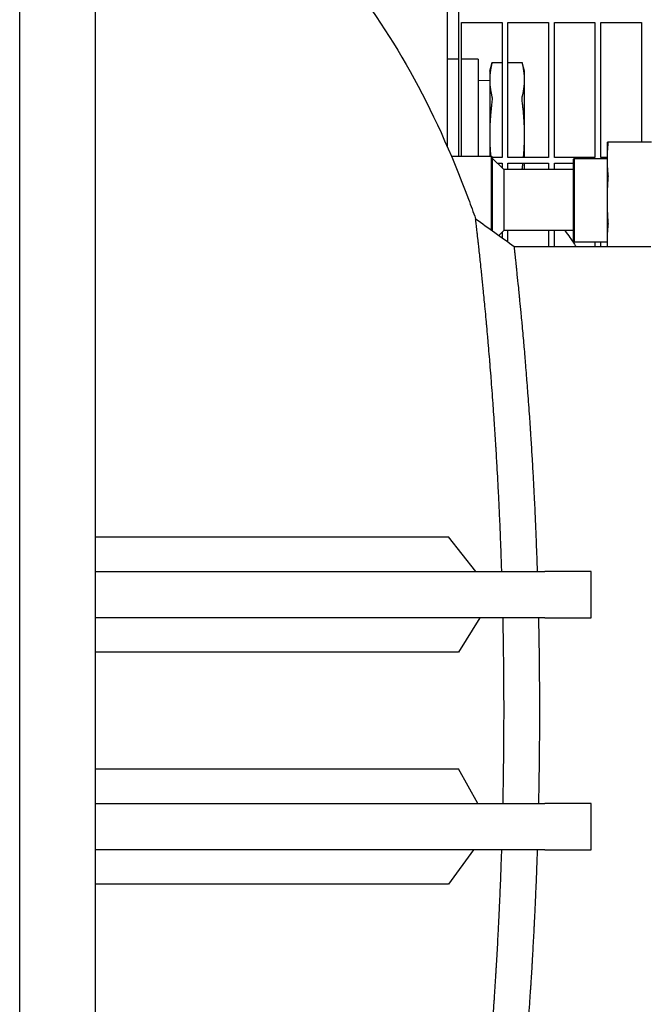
# Model space of a CAD drawing. Header units: inches. Extents: x 18 to 846, y -44 to 561.
# Tile 624 of 642: x 533 to 546, y 458 to 479. Entities that reach past the tile are written whole.
import ezdxf

# ---------------------------------------------------------------- set-up
doc = ezdxf.new("R2010")
doc.units = ezdxf.units.IN
doc.header["$LTSCALE"] = 24
doc.header["$MEASUREMENT"] = 0
doc.layers.add('Visible (ANSI)', color=7, linetype='Continuous', lineweight=30)

msp = doc.modelspace()

# ---------------------------------------------------------------- linework, layer by layer
at = {"layer": 'Visible (ANSI)'}
for p, q in [((532.55343, 450.0563), (532.55343, 522.79923)), ((534.17843, 516.6188), (534.17843, 450.0563)), ((541.75843, 508.9763), (541.75843, 476.22212)), ((542.00843, 508.7263), (542.00843, 476.0063)), ((542.07093, 476.0063), (542.07093, 478.88255)), ((542.07093, 478.88255), (542.94593, 478.88255)), ((542.94593, 478.88255), (542.94593, 475.9763)), ((543.07093, 475.9763), (543.07093, 478.88255)), ((543.07093, 478.88255), (543.94593, 478.88255)), ((543.94593, 478.88255), (543.94593, 475.9763)), ((544.07093, 475.9763), (544.07093, 478.88255)), ((544.07093, 478.88255), (544.94593, 478.88255)), ((544.94593, 478.88255), (544.94593, 475.9763)), ((545.07093, 475.9763), (545.07093, 478.88255)), ((545.07093, 478.88255), (545.94593, 478.88255)), ((545.94593, 478.88255), (545.94593, 476.3063)), ((542.00843, 478.09758), (541.75843, 478.09758)), ((542.42843, 478.09758), (542.07093, 478.09758)), ((542.42843, 478.09758), (542.42843, 476.0063)), ((542.67843, 477.83258), (542.73024, 478.02596)), ((542.73024, 478.02596), (542.94593, 478.02596)), ((543.07093, 478.02596), (543.37661, 478.02596)), ((543.42843, 477.83258), (543.37661, 478.02596)), ((542.42843, 477.63417), (542.67843, 477.64508)), ((542.67843, 477.83258), (542.67843, 477.64837)), ((542.67843, 477.64837), (542.67843, 476.45758)), ((543.42843, 477.64837), (543.42843, 477.83258)), ((543.42843, 476.45758), (543.42843, 477.64837)), ((542.67843, 476.45758), (542.67843, 476.0063)), ((543.42843, 475.9763), (543.42843, 476.45758)), ((545.20597, 476.3063), (545.20597, 475.94019)), ((546.16234, 476.3063), (545.2246, 476.3063)), ((541.85157, 476.0063), (542.71684, 476.0063)), ((542.71684, 474.40945), (542.71684, 476.0063)), ((542.73247, 475.99068), (542.71684, 476.0063)), ((542.73247, 475.99068), (542.73247, 474.39822)), ((542.94593, 475.9763), (542.73247, 475.9763)), ((542.98247, 475.7138), (542.73247, 475.9638)), ((543.94593, 475.9763), (543.07093, 475.9763)), ((544.94593, 475.9763), (544.07093, 475.9763)), ((544.48247, 475.94068), (544.49809, 475.9563)), ((544.48247, 474.17193), (544.48247, 475.94068)), ((544.49809, 475.9563), (544.49809, 474.1563)), ((544.49809, 475.9563), (545.20597, 475.9563)), ((545.20597, 475.9763), (545.07093, 475.9763)), ((545.20597, 475.94019), (545.20597, 475.0563)), ((542.84497, 475.8513), (542.94593, 475.8513)), ((542.94593, 475.8513), (542.94593, 475.75034)), ((543.07093, 475.7138), (543.07093, 475.8513)), ((543.07093, 475.8513), (543.94593, 475.8513)), ((543.42843, 475.7138), (543.42843, 475.8513)), ((543.94593, 475.8513), (543.94593, 475.7138)), ((544.07093, 475.7138), (544.07093, 475.8513)), ((544.07093, 475.8513), (544.48247, 475.8513)), ((544.48247, 475.7138), (542.98247, 475.7138)), ((542.98247, 475.7138), (542.98247, 475.0563)), ((542.98247, 475.0563), (542.98247, 474.3988)), ((545.20597, 475.0563), (545.20597, 474.17242)), ((542.98247, 474.3988), (542.87757, 474.29391)), ((542.94593, 474.36227), (542.94593, 474.24477)), ((544.48247, 474.3988), (542.98247, 474.3988)), ((543.07093, 474.15492), (543.07093, 474.3988)), ((543.94593, 474.3988), (543.94593, 474.0563)), ((544.07093, 474.0563), (544.07093, 474.3988)), ((543.20812, 474.0563), (546.14978, 474.0563)), ((544.48247, 474.17193), (544.49809, 474.1563)), ((544.49809, 474.1563), (545.20597, 474.1563)), ((544.94593, 474.1563), (544.94593, 474.0563)), ((545.07093, 474.0563), (545.07093, 474.1563)), ((545.20597, 474.17242), (545.20597, 474.0563)), ((534.17843, 467.80103), (534.30343, 467.80103)), ((534.30343, 467.80103), (541.78742, 467.80103)), ((542.37584, 467.0563), (541.78742, 467.80103)), ((534.17843, 467.0563), (543.86358, 467.0563)), ((544.86358, 467.0563), (543.86358, 467.0563)), ((544.86358, 466.0563), (544.86358, 467.0563)), ((543.86358, 466.0563), (534.17843, 466.0563)), ((542.46399, 466.0563), (542.00734, 465.31158)), ((543.86358, 466.0563), (544.86358, 466.0563)), ((534.30343, 465.31158), (534.17843, 465.31158)), ((542.00734, 465.31158), (534.30343, 465.31158)), ((534.17843, 462.80036), (534.30343, 462.80036)), ((542.4194, 462.0563), (542.00704, 462.80036)), ((534.17843, 462.0563), (543.86358, 462.0563)), ((544.86358, 462.0563), (543.86358, 462.0563)), ((544.86358, 461.0563), (544.86358, 462.0563)), ((543.86358, 461.0563), (534.17843, 461.0563)), ((542.33105, 461.0563), (541.78724, 460.31224)), ((543.86358, 461.0563), (544.86358, 461.0563)), ((534.30343, 460.31224), (534.17843, 460.31224)), ((541.78724, 460.31224), (534.30343, 460.31224))]:
    msp.add_line(p, q, dxfattribs=at)
for points, knots in [([(534.30343, 482.8063), (534.86243, 482.8063), (535.42104, 482.71624), (536.55069, 482.3523), (537.11913, 482.06534), (538.28899, 481.25911), (538.88192, 480.71045), (539.98653, 479.41229), (540.49844, 478.66249), (541.4311, 476.9909), (541.85179, 476.069), (542.27324, 474.93854), (542.32417, 474.79785), (542.37408, 474.65584)], [0, 0, 0, 0, 0.159713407, 0.159713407, 0.331843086, 0.331843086, 0.531261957, 0.531261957, 0.730680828, 0.730680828, 0.930099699, 0.930099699, 0.958133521, 0.958133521, 0.958133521, 0.958133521]), ([(542.73024, 478.02596), (542.73024, 478.02596), (542.72937, 478.0224), (542.72716, 478.01348), (542.72665, 478.01145), (542.72609, 478.00921)], [0.514911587, 0.514911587, 0.514911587, 0.514911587, 0.642348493, 0.642348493, 0.674907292, 0.674907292, 0.674907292, 0.674907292]), ([(543.38076, 478.00921), (543.38021, 478.01145), (543.3797, 478.01348), (543.37749, 478.0224), (543.37661, 478.02596), (543.37661, 478.02596)], [-0.674907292, -0.674907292, -0.674907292, -0.674907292, -0.642348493, -0.642348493, -0.514911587, -0.514911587, -0.514911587, -0.514911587]), ([(542.72609, 477.28752), (542.72665, 477.28529), (542.72716, 477.28284), (542.72937, 477.26982), (542.73024, 477.25625), (542.73024, 477.22729), (542.72937, 477.21016), (542.72716, 477.18823), (542.72665, 477.18374), (542.72609, 477.17927)], [0.354915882, 0.354915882, 0.354915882, 0.354915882, 0.387474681, 0.387474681, 0.514911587, 0.514911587, 0.642348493, 0.642348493, 0.674907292, 0.674907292, 0.674907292, 0.674907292]), ([(543.38076, 477.17927), (543.38021, 477.18374), (543.3797, 477.18823), (543.37749, 477.21016), (543.37661, 477.22729), (543.37661, 477.25625), (543.37749, 477.26982), (543.3797, 477.28284), (543.38021, 477.28529), (543.38076, 477.28752)], [-0.674907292, -0.674907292, -0.674907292, -0.674907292, -0.642348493, -0.642348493, -0.514911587, -0.514911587, -0.387474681, -0.387474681, -0.354915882, -0.354915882, -0.354915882, -0.354915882]), ([(545.2246, 476.3063), (545.22588, 476.3063), (545.22652, 476.30283), (545.22652, 476.29074), (545.22588, 476.28144), (545.2246, 476.26969)], [0.397039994, 0.397039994, 0.397039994, 0.397039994, 0.517389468, 0.517389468, 0.637738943, 0.637738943, 0.637738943, 0.637738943]), ([(543.37845, 475.7138), (543.37869, 475.71668), (543.37896, 475.71957), (543.3797, 475.72694), (543.38021, 475.73143), (543.38076, 475.73589)], [-0.4086502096, -0.4086502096, -0.4086502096, -0.4086502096, -0.3874746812, -0.3874746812, -0.3549158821, -0.3549158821, -0.3549158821, -0.3549158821]), ([(545.2246, 475.61068), (545.22588, 475.59893), (545.22652, 475.58472), (545.22652, 475.55554), (545.22588, 475.53891), (545.2246, 475.52229)], [0.397039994, 0.397039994, 0.397039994, 0.397039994, 0.517389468, 0.517389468, 0.637738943, 0.637738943, 0.637738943, 0.637738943]), ([(542.93828, 467.0563), (542.93473, 467.16701), (542.93099, 467.27737), (542.92707, 467.38731), (542.92676, 467.39589), (542.92645, 467.40448), (542.92614, 467.41306), (542.92228, 467.52053), (542.91824, 467.6276), (542.91404, 467.73421), (542.91367, 467.7436), (542.9133, 467.75298), (542.91293, 467.76236), (542.91274, 467.76701), (542.91255, 467.77167), (542.91237, 467.77632), (542.906, 467.93611), (542.89925, 468.09486), (542.89215, 468.25236), (542.88971, 468.30666), (542.88721, 468.36088), (542.88468, 468.41498), (542.88416, 468.42603), (542.88364, 468.43708), (542.88312, 468.44812), (542.87837, 468.54873), (542.87348, 468.64897), (542.86844, 468.74873), (542.86785, 468.76042), (542.86726, 468.77211), (542.86667, 468.78379), (542.85608, 468.99192), (542.84489, 469.19797), (542.83317, 469.40119), (542.83245, 469.41372), (542.83173, 469.42623), (542.831, 469.43873), (542.82681, 469.51092), (542.82255, 469.58274), (542.81823, 469.65416), (542.81693, 469.67572), (542.81562, 469.69724), (542.81431, 469.71872), (542.81352, 469.73157), (542.81274, 469.74441), (542.81195, 469.75723), (542.80275, 469.90661), (542.79329, 470.05414), (542.78362, 470.19949), (542.78064, 470.24431), (542.77764, 470.289), (542.77461, 470.33354), (542.77368, 470.34715), (542.77276, 470.36075), (542.77183, 470.37433), (542.76593, 470.46045), (542.75995, 470.54599), (542.7539, 470.63084), (542.75292, 470.64463), (542.75193, 470.6584), (542.75094, 470.67216), (542.73746, 470.86), (542.72362, 471.04442), (542.70958, 471.2244), (542.70852, 471.23798), (542.70746, 471.25155), (542.7064, 471.26508), (542.6997, 471.35048), (542.69295, 471.43486), (542.68618, 471.51811), (542.6851, 471.53146), (542.68401, 471.54479), (542.68292, 471.55808), (542.67611, 471.64136), (542.66927, 471.72349), (542.66243, 471.80437), (542.65857, 471.85002), (542.65471, 471.89526), (542.65084, 471.94009), (542.64696, 471.98511), (542.64308, 472.02981), (542.63919, 472.07418), (542.63806, 472.0871), (542.63692, 472.09998), (542.63579, 472.11284), (542.62913, 472.18841), (542.62246, 472.26298), (542.6158, 472.33643), (542.61467, 472.34887), (542.61354, 472.36128), (542.61241, 472.37365), (542.60546, 472.44998), (542.59852, 472.52498), (542.59163, 472.59851), (542.58433, 472.67641), (542.57708, 472.75266), (542.5699, 472.82712), (542.56885, 472.83803), (542.5678, 472.8489), (542.56675, 472.85973), (542.56035, 472.92595), (542.554, 472.99072), (542.54774, 473.05393), (542.54675, 473.06401), (542.54575, 473.07405), (542.54476, 473.08404), (542.5352, 473.18022), (542.52585, 473.27269), (542.51678, 473.36115), (542.51309, 473.39712), (542.50943, 473.43253), (542.50582, 473.46736), (542.50493, 473.47588), (542.50405, 473.48438), (542.50317, 473.49283), (542.49742, 473.54805), (542.49177, 473.60175), (542.48625, 473.65381), (542.48545, 473.66137), (542.48465, 473.66889), (542.48385, 473.67638), (542.47199, 473.78805), (542.46071, 473.89204), (542.45029, 473.98684), (542.4497, 473.99219), (542.44911, 473.99751), (542.44853, 474.0028), (542.44357, 474.04786), (542.43881, 474.09072), (542.43428, 474.13131), (542.4338, 474.13561), (542.43332, 474.13988), (542.43285, 474.14412), (542.42587, 474.20652), (542.41944, 474.26342), (542.41361, 474.31463), (542.41356, 474.31511), (542.4135, 474.31559), (542.41345, 474.31608), (542.41311, 474.31909), (542.41276, 474.32208), (542.41243, 474.32505), (542.4111, 474.33665), (542.40981, 474.34797), (542.40855, 474.359), (542.40816, 474.36237), (542.40778, 474.36572), (542.4074, 474.36903), (542.4071, 474.37167), (542.4068, 474.37429), (542.4065, 474.37689), (542.40297, 474.40771), (542.3997, 474.43614), (542.3967, 474.46207), (542.39649, 474.46393), (542.39627, 474.46578), (542.39606, 474.46761), (542.39467, 474.47962), (542.39334, 474.49109), (542.39208, 474.50199), (542.3919, 474.50348), (542.39173, 474.50495), (542.39156, 474.50641), (542.38886, 474.52968), (542.38646, 474.55032), (542.38436, 474.56827), (542.38426, 474.5691), (542.38417, 474.56992), (542.38407, 474.57074), (542.38307, 474.5793), (542.38214, 474.58723), (542.38129, 474.59452), (542.38122, 474.59509), (542.38115, 474.59565), (542.38109, 474.59621), (542.37931, 474.61136), (542.37787, 474.62367), (542.37676, 474.63308), (542.37674, 474.63327), (542.37672, 474.63346), (542.37669, 474.63364), (542.37615, 474.63826), (542.37569, 474.64216), (542.37532, 474.64534), (542.37531, 474.64542), (542.3753, 474.64549), (542.37529, 474.64557), (542.37453, 474.65203), (542.37413, 474.65542), (542.37408, 474.6558), (542.37408, 474.65582), (542.37408, 474.65583), (542.37408, 474.65583), (542.37408, 474.65584), (542.37408, 474.65584), (542.37408, 474.65584)], [0.01490755, 0.01490755, 0.01490755, 0.01490755, 0.020610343, 0.020610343, 0.020610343, 0.021055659, 0.021055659, 0.021055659, 0.026633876, 0.026633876, 0.026633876, 0.02712496, 0.02712496, 0.02712496, 0.027368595, 0.027368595, 0.027368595, 0.035739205, 0.035739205, 0.035739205, 0.038625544, 0.038625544, 0.038625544, 0.039215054, 0.039215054, 0.039215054, 0.04458704, 0.04458704, 0.04458704, 0.045216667, 0.045216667, 0.045216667, 0.056436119, 0.056436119, 0.056436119, 0.057127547, 0.057127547, 0.057127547, 0.061119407, 0.061119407, 0.061119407, 0.062324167, 0.062324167, 0.062324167, 0.063044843, 0.063044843, 0.063044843, 0.071439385, 0.071439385, 0.071439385, 0.074028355, 0.074028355, 0.074028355, 0.074819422, 0.074819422, 0.074819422, 0.079835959, 0.079835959, 0.079835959, 0.080651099, 0.080651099, 0.080651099, 0.091784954, 0.091784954, 0.091784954, 0.092625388, 0.092625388, 0.092625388, 0.097928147, 0.097928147, 0.097928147, 0.098778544, 0.098778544, 0.098778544, 0.104106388, 0.104106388, 0.104106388, 0.107112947, 0.107112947, 0.107112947, 0.110131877, 0.110131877, 0.110131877, 0.111010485, 0.111010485, 0.111010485, 0.116174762, 0.116174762, 0.116174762, 0.117049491, 0.117049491, 0.117049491, 0.122445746, 0.122445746, 0.122445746, 0.128162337, 0.128162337, 0.128162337, 0.128999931, 0.128999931, 0.128999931, 0.134121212, 0.134121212, 0.134121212, 0.134937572, 0.134937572, 0.134937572, 0.142791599, 0.142791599, 0.142791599, 0.145984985, 0.145984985, 0.145984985, 0.146766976, 0.146766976, 0.146766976, 0.151873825, 0.151873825, 0.151873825, 0.152615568, 0.152615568, 0.152615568, 0.163672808, 0.163672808, 0.163672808, 0.164297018, 0.164297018, 0.164297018, 0.169612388, 0.169612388, 0.169612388, 0.170174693, 0.170174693, 0.170174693, 0.178443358, 0.178443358, 0.178443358, 0.178521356, 0.178521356, 0.178521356, 0.179008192, 0.179008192, 0.179008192, 0.180908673, 0.180908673, 0.180908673, 0.181489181, 0.181489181, 0.181489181, 0.181950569, 0.181950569, 0.181950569, 0.187415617, 0.187415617, 0.187415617, 0.187807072, 0.187807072, 0.187807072, 0.190373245, 0.190373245, 0.190373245, 0.190722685, 0.190722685, 0.190722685, 0.196274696, 0.196274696, 0.196274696, 0.196531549, 0.196531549, 0.196531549, 0.199217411, 0.199217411, 0.199217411, 0.199425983, 0.199425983, 0.199425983, 0.205083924, 0.205083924, 0.205083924, 0.205197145, 0.205197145, 0.205197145, 0.208006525, 0.208006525, 0.208006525, 0.208075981, 0.208075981, 0.208075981, 0.213849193, 0.213849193, 0.213849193, 0.214050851, 0.214050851, 0.214050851, 0.214216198, 0.214216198, 0.214216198, 0.214216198]), ([(545.2246, 474.59031), (545.22588, 474.57369), (545.22652, 474.55707), (545.22652, 474.52788), (545.22588, 474.51368), (545.2246, 474.50192)], [0.397039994, 0.397039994, 0.397039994, 0.397039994, 0.517389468, 0.517389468, 0.637738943, 0.637738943, 0.637738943, 0.637738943]), ([(544.29978, 474.3988), (544.33583, 474.34942), (544.37156, 474.2994), (544.45119, 474.18557), (544.4949, 474.12141), (544.53813, 474.0563)], [6.8837356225, 6.8837356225, 6.8837356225, 6.8837356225, 6.9037558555, 6.9037558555, 6.9287383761, 6.9287383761, 6.9287383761, 6.9287383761]), ([(543.70836, 467.0563), (543.70619, 467.12348), (543.70395, 467.19049), (543.70164, 467.25734), (543.70136, 467.26557), (543.70107, 467.27379), (543.70078, 467.28202), (543.6972, 467.38501), (543.69346, 467.48759), (543.68956, 467.58971), (543.68922, 467.5987), (543.68887, 467.60769), (543.68853, 467.61668), (543.68836, 467.62113), (543.68819, 467.62559), (543.68801, 467.63004), (543.68211, 467.78311), (543.67586, 467.93513), (543.66928, 468.08595), (543.66702, 468.13795), (543.66471, 468.18982), (543.66237, 468.24156), (543.66189, 468.25212), (543.66141, 468.26268), (543.66093, 468.27324), (543.65654, 468.36941), (543.65202, 468.4651), (543.64737, 468.56024), (543.64683, 468.5714), (543.64628, 468.58254), (543.64574, 468.59367), (543.63598, 468.79211), (543.62569, 468.98813), (543.61494, 469.18122), (543.61428, 469.19312), (543.61361, 469.20501), (543.61295, 469.21688), (543.6091, 469.28546), (543.6052, 469.35365), (543.60124, 469.42146), (543.60005, 469.44192), (543.59885, 469.46235), (543.59765, 469.48274), (543.59693, 469.49494), (543.5962, 469.50713), (543.59548, 469.5193), (543.58705, 469.66107), (543.5784, 469.80104), (543.56955, 469.93893), (543.56682, 469.98146), (543.56408, 470.02382), (543.56131, 470.06599), (543.56047, 470.07888), (543.55962, 470.09175), (543.55877, 470.1046), (543.55339, 470.1861), (543.54795, 470.26692), (543.54244, 470.34697), (543.54155, 470.35998), (543.54065, 470.37297), (543.53976, 470.38594), (543.5275, 470.56306), (543.51498, 470.7364), (543.5023, 470.90525), (543.50135, 470.918), (543.50039, 470.93071), (543.49943, 470.94341), (543.49338, 471.0235), (543.4873, 471.10256), (543.48121, 471.18052), (543.48023, 471.19302), (543.47925, 471.20549), (543.47827, 471.21794), (543.47214, 471.29591), (543.46599, 471.37275), (543.45984, 471.44839), (543.45637, 471.49108), (543.4529, 471.53339), (543.44943, 471.5753), (543.44595, 471.61739), (543.44246, 471.65912), (543.43898, 471.70048), (543.43797, 471.71252), (543.43695, 471.72453), (543.43594, 471.73651), (543.42998, 471.8069), (543.42403, 471.87622), (543.41811, 471.94433), (543.4171, 471.95586), (543.4161, 471.96736), (543.4151, 471.97883), (543.40891, 472.04955), (543.40276, 472.11892), (543.39666, 472.18682), (543.3902, 472.25875), (543.38379, 472.32905), (543.37746, 472.39762), (543.37654, 472.40766), (543.37561, 472.41767), (543.37469, 472.42764), (543.36904, 472.48861), (543.36346, 472.54816), (543.35795, 472.60625), (543.35707, 472.6155), (543.3562, 472.62473), (543.35533, 472.63391), (543.34693, 472.72226), (543.33872, 472.80712), (543.33076, 472.88826), (543.32753, 472.92125), (543.32433, 472.95366), (543.32117, 472.98548), (543.3204, 472.99327), (543.31963, 473.00102), (543.31886, 473.00874), (543.31385, 473.05915), (543.30894, 473.10803), (543.30415, 473.15531), (543.30346, 473.16218), (543.30277, 473.16901), (543.30208, 473.17581), (543.29179, 473.27717), (543.28207, 473.37116), (543.27312, 473.45661), (543.27261, 473.46144), (543.27211, 473.46624), (543.27161, 473.471), (543.26734, 473.51161), (543.26326, 473.5502), (543.25938, 473.58675), (543.25896, 473.59061), (543.25856, 473.59446), (543.25815, 473.59828), (543.25217, 473.65445), (543.24666, 473.70566), (543.24166, 473.75177), (543.24161, 473.75221), (543.24157, 473.75264), (543.24152, 473.75308), (543.24123, 473.75579), (543.24093, 473.75848), (543.24064, 473.76115), (543.23951, 473.77159), (543.23841, 473.78177), (543.23733, 473.79167), (543.237, 473.7947), (543.23667, 473.7977), (543.23635, 473.80067), (543.23609, 473.80304), (543.23584, 473.80539), (543.23558, 473.80772), (543.23257, 473.83536), (543.22979, 473.86076), (543.22724, 473.8839), (543.22706, 473.88556), (543.22688, 473.8872), (543.2267, 473.88884), (543.22552, 473.89955), (543.2244, 473.90976), (543.22333, 473.91947), (543.22318, 473.92079), (543.22303, 473.92211), (543.22289, 473.92341), (543.22061, 473.94412), (543.21857, 473.96246), (543.2168, 473.97841), (543.21672, 473.97915), (543.21664, 473.97988), (543.21656, 473.98061), (543.21571, 473.98821), (543.21493, 473.99525), (543.21421, 474.00173), (543.21415, 474.00223), (543.2141, 474.00273), (543.21404, 474.00323), (543.21254, 474.01668), (543.21132, 474.02762), (543.21039, 474.03599), (543.21037, 474.03616), (543.21035, 474.03632), (543.21033, 474.03649), (543.20987, 474.0406), (543.20948, 474.04407), (543.20917, 474.04691), (543.20916, 474.04698), (543.20915, 474.04705), (543.20914, 474.04712), (543.2085, 474.05288), (543.20816, 474.05593), (543.20812, 474.05627), (543.20812, 474.05628), (543.20812, 474.05629), (543.20812, 474.0563), (543.20812, 474.0563), (543.20812, 474.0563), (543.20812, 474.0563)], [0.01699192, 0.01699192, 0.01699192, 0.01699192, 0.020610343, 0.020610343, 0.020610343, 0.021055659, 0.021055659, 0.021055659, 0.026633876, 0.026633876, 0.026633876, 0.02712496, 0.02712496, 0.02712496, 0.027368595, 0.027368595, 0.027368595, 0.035739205, 0.035739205, 0.035739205, 0.038625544, 0.038625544, 0.038625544, 0.039215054, 0.039215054, 0.039215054, 0.04458704, 0.04458704, 0.04458704, 0.045216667, 0.045216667, 0.045216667, 0.056436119, 0.056436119, 0.056436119, 0.057127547, 0.057127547, 0.057127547, 0.061119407, 0.061119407, 0.061119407, 0.062324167, 0.062324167, 0.062324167, 0.063044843, 0.063044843, 0.063044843, 0.071439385, 0.071439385, 0.071439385, 0.074028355, 0.074028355, 0.074028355, 0.074819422, 0.074819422, 0.074819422, 0.079835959, 0.079835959, 0.079835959, 0.080651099, 0.080651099, 0.080651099, 0.091784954, 0.091784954, 0.091784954, 0.092625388, 0.092625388, 0.092625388, 0.097928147, 0.097928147, 0.097928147, 0.098778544, 0.098778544, 0.098778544, 0.104106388, 0.104106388, 0.104106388, 0.107112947, 0.107112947, 0.107112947, 0.110131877, 0.110131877, 0.110131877, 0.111010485, 0.111010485, 0.111010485, 0.116174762, 0.116174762, 0.116174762, 0.117049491, 0.117049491, 0.117049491, 0.122445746, 0.122445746, 0.122445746, 0.128162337, 0.128162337, 0.128162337, 0.128999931, 0.128999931, 0.128999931, 0.134121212, 0.134121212, 0.134121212, 0.134937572, 0.134937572, 0.134937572, 0.142791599, 0.142791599, 0.142791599, 0.145984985, 0.145984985, 0.145984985, 0.146766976, 0.146766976, 0.146766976, 0.151873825, 0.151873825, 0.151873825, 0.152615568, 0.152615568, 0.152615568, 0.163672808, 0.163672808, 0.163672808, 0.164297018, 0.164297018, 0.164297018, 0.169612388, 0.169612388, 0.169612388, 0.170174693, 0.170174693, 0.170174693, 0.178443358, 0.178443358, 0.178443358, 0.178521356, 0.178521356, 0.178521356, 0.179008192, 0.179008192, 0.179008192, 0.180908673, 0.180908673, 0.180908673, 0.181489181, 0.181489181, 0.181489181, 0.181950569, 0.181950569, 0.181950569, 0.187415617, 0.187415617, 0.187415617, 0.187807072, 0.187807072, 0.187807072, 0.190373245, 0.190373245, 0.190373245, 0.190722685, 0.190722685, 0.190722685, 0.196274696, 0.196274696, 0.196274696, 0.196531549, 0.196531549, 0.196531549, 0.199217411, 0.199217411, 0.199217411, 0.199425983, 0.199425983, 0.199425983, 0.205083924, 0.205083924, 0.205083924, 0.205197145, 0.205197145, 0.205197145, 0.208006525, 0.208006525, 0.208006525, 0.208075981, 0.208075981, 0.208075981, 0.213849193, 0.213849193, 0.213849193, 0.214050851, 0.214050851, 0.214050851, 0.214215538, 0.214215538, 0.214215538, 0.214215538]), ([(542.98635, 464.0563), (542.98635, 464.14096), (542.98623, 464.22562), (542.986, 464.31026), (542.986, 464.31096), (542.986, 464.31165), (542.986, 464.31235), (542.98568, 464.42672), (542.98516, 464.54105), (542.98443, 464.6553), (542.98442, 464.65697), (542.98441, 464.65863), (542.9844, 464.6603), (542.98293, 464.88844), (542.98063, 465.11625), (542.97751, 465.34337), (542.97746, 465.34693), (542.97741, 465.3505), (542.97737, 465.35406), (542.97583, 465.46478), (542.97411, 465.57531), (542.97219, 465.68567), (542.97211, 465.69018), (542.97203, 465.69469), (542.97195, 465.69919), (542.96986, 465.81844), (542.96754, 465.93749), (542.96501, 466.0563)], [0.964301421, 0.964301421, 0.964301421, 0.964301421, 0.9685452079, 0.9685452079, 0.9685452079, 0.9685801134, 0.9685801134, 0.9685801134, 0.9743145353, 0.9743145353, 0.9743145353, 0.9743982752, 0.9743982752, 0.9743982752, 0.9858494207, 0.9858494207, 0.9858494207, 0.9860291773, 0.9860291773, 0.9860291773, 0.9916117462, 0.9916117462, 0.9916117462, 0.9918398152, 0.9918398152, 0.9918398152, 0.9978724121, 0.9978724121, 0.9978724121, 0.9978724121]), ([(543.75678, 464.0563), (543.75678, 464.13776), (543.75667, 464.21924), (543.75646, 464.30069), (543.75646, 464.30136), (543.75645, 464.30203), (543.75645, 464.3027), (543.75616, 464.41278), (543.75567, 464.52283), (543.75499, 464.63279), (543.75498, 464.6344), (543.75497, 464.636), (543.75496, 464.63761), (543.75359, 464.85719), (543.75145, 465.07641), (543.74854, 465.29483), (543.74849, 465.29826), (543.74845, 465.30168), (543.7484, 465.30511), (543.74697, 465.41158), (543.74536, 465.51793), (543.74357, 465.62407), (543.7435, 465.62841), (543.74343, 465.63275), (543.74335, 465.63708), (543.74097, 465.77721), (543.73828, 465.91699), (543.73528, 466.0563)], [0.964301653, 0.964301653, 0.964301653, 0.964301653, 0.9685452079, 0.9685452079, 0.9685452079, 0.9685801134, 0.9685801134, 0.9685801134, 0.9743145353, 0.9743145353, 0.9743145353, 0.9743982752, 0.9743982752, 0.9743982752, 0.9858494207, 0.9858494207, 0.9858494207, 0.9860291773, 0.9860291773, 0.9860291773, 0.9916117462, 0.9916117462, 0.9916117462, 0.9918398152, 0.9918398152, 0.9918398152, 0.99921048, 0.99921048, 0.99921048, 0.99921048]), ([(542.96501, 462.0563), (542.96631, 462.11713), (542.96755, 462.17803), (542.96873, 462.23899), (542.96883, 462.24396), (542.96892, 462.24892), (542.96902, 462.25389), (542.9711, 462.36227), (542.973, 462.47084), (542.97472, 462.57951), (542.97478, 462.58357), (542.97484, 462.58763), (542.97491, 462.59169), (542.97513, 462.60627), (542.97536, 462.62086), (542.97558, 462.63545), (542.97877, 462.84588), (542.98126, 463.05694), (542.98304, 463.26835), (542.98305, 463.27053), (542.98307, 463.2727), (542.98309, 463.27487), (542.98329, 463.29819), (542.98347, 463.32152), (542.98365, 463.34485), (542.98433, 463.43508), (542.98489, 463.52551), (542.98531, 463.61603), (542.98532, 463.61726), (542.98532, 463.61849), (542.98533, 463.61971), (542.98601, 463.76515), (542.98635, 463.91082), (542.98635, 464.0563)], [0.9307019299, 0.9307019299, 0.9307019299, 0.9307019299, 0.9337940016, 0.9337940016, 0.9337940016, 0.9340458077, 0.9340458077, 0.9340458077, 0.9395418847, 0.9395418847, 0.9395418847, 0.9397470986, 0.9397470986, 0.9397470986, 0.9404847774, 0.9404847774, 0.9404847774, 0.9511245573, 0.9511245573, 0.9511245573, 0.9512338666, 0.9512338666, 0.9512338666, 0.9524075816, 0.9524075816, 0.9524075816, 0.9569470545, 0.9569470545, 0.9569470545, 0.9570085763, 0.9570085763, 0.9570085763, 0.964301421, 0.964301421, 0.964301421, 0.964301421]), ([(543.73528, 462.0563), (543.73708, 462.14), (543.73877, 462.22386), (543.74035, 462.30786), (543.74044, 462.31263), (543.74053, 462.3174), (543.74062, 462.32217), (543.74256, 462.42635), (543.74433, 462.53074), (543.74593, 462.63527), (543.74599, 462.63917), (543.74605, 462.64307), (543.74611, 462.64698), (543.74632, 462.66101), (543.74653, 462.67504), (543.74674, 462.68908), (543.74971, 462.89154), (543.75203, 463.09461), (543.75369, 463.29799), (543.75371, 463.30008), (543.75372, 463.30217), (543.75374, 463.30426), (543.75392, 463.3267), (543.7541, 463.34914), (543.75426, 463.37158), (543.7549, 463.45839), (543.75542, 463.54541), (543.75581, 463.63254), (543.75582, 463.63372), (543.75582, 463.6349), (543.75583, 463.63608), (543.75646, 463.77606), (543.75678, 463.91629), (543.75678, 464.05629), (543.75678, 464.05629), (543.75678, 464.0563), (543.75678, 464.0563)], [0.9293619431, 0.9293619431, 0.9293619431, 0.9293619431, 0.9337940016, 0.9337940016, 0.9337940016, 0.9340458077, 0.9340458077, 0.9340458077, 0.9395418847, 0.9395418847, 0.9395418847, 0.9397470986, 0.9397470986, 0.9397470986, 0.9404847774, 0.9404847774, 0.9404847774, 0.9511245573, 0.9511245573, 0.9511245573, 0.9512338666, 0.9512338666, 0.9512338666, 0.9524075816, 0.9524075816, 0.9524075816, 0.9569470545, 0.9569470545, 0.9569470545, 0.9570085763, 0.9570085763, 0.9570085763, 0.964301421, 0.964301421, 0.964301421, 0.964301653, 0.964301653, 0.964301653, 0.964301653]), ([(534.30343, 462.80036), (534.72412, 462.80036), (535.14082, 462.80036), (535.96919, 462.80036), (536.37318, 462.80036), (537.59417, 462.80036), (538.33449, 462.80036), (540.16822, 462.80036), (541.19457, 462.80036), (542.00704, 462.80036)], [-34.0633885, -34.0633885, -34.0633885, -34.0633885, -29.95603258, -29.95603258, -25.75656749, -25.75656749, -16.71650541, -16.71650541, -0.05386964, -0.05386964, -0.05386964, -0.05386964]), ([(542.37408, 453.45676), (542.37408, 453.45676), (542.37561, 453.46971), (542.3786, 453.49517), (542.37953, 453.50309), (542.3806, 453.51222), (542.38181, 453.52254), (542.38189, 453.5232), (542.38196, 453.52387), (542.38204, 453.52455), (542.38471, 453.54734), (542.38803, 453.57577), (542.39197, 453.60967), (542.39369, 453.62448), (542.39553, 453.64036), (542.39748, 453.6573), (542.39769, 453.65912), (542.3979, 453.66095), (542.39812, 453.6628), (542.40012, 453.68019), (542.40225, 453.69866), (542.40449, 453.71817), (542.40476, 453.72052), (542.40503, 453.72289), (542.4053, 453.72527), (542.40635, 453.73441), (542.40743, 453.74378), (542.40852, 453.75337), (542.41011, 453.76727), (542.41175, 453.78162), (542.41343, 453.79641), (542.41586, 453.81771), (542.41839, 453.84002), (542.42102, 453.86328), (542.42143, 453.86689), (542.42184, 453.87051), (542.42225, 453.87416), (542.4249, 453.89762), (542.42765, 453.92203), (542.43048, 453.94732), (542.43096, 453.95157), (542.43144, 453.95586), (542.43192, 453.96016), (542.4352, 453.98951), (542.4386, 454.02), (542.44209, 454.05152), (542.44517, 454.07933), (542.44835, 454.10808), (542.45161, 454.13775), (542.45221, 454.14327), (542.45282, 454.14881), (542.45343, 454.15439), (542.45661, 454.18339), (542.45987, 454.21324), (542.46319, 454.24389), (542.46387, 454.2501), (542.46455, 454.25634), (542.46522, 454.26262), (542.46904, 454.29779), (542.47294, 454.334), (542.47691, 454.37114), (542.48061, 454.4057), (542.48438, 454.44111), (542.48822, 454.47734), (542.48903, 454.485), (542.48984, 454.4927), (542.49065, 454.50043), (542.49424, 454.53439), (542.49788, 454.56904), (542.50156, 454.60437), (542.50243, 454.61269), (542.5033, 454.62106), (542.50417, 454.62946), (542.50826, 454.66878), (542.51241, 454.70892), (542.51661, 454.74983), (542.52092, 454.79178), (542.52528, 454.83461), (542.52969, 454.87828), (542.53066, 454.8878), (542.53162, 454.89737), (542.53259, 454.90697), (542.53649, 454.94566), (542.54043, 454.98497), (542.54439, 455.02486), (542.5454, 455.03499), (542.54641, 455.04516), (542.54742, 455.05536), (542.55147, 455.09631), (542.55556, 455.13784), (542.55966, 455.17991), (542.56466, 455.23115), (542.56972, 455.28339), (542.5748, 455.33652), (542.57588, 455.34775), (542.57696, 455.35902), (542.57804, 455.37033), (542.58215, 455.41344), (542.58628, 455.45711), (542.59043, 455.50128), (542.59083, 455.50558), (542.59124, 455.50989), (542.59164, 455.5142), (542.59234, 455.52163), (542.59303, 455.52907), (542.59373, 455.53653), (542.59742, 455.57603), (542.60112, 455.61592), (542.60483, 455.65613), (542.61226, 455.73681), (542.61975, 455.81938), (542.62725, 455.90349), (542.62838, 455.9161), (542.6295, 455.92875), (542.63063, 455.94143), (542.63656, 456.00825), (542.6425, 456.07598), (542.64842, 456.14443), (542.64924, 456.15398), (542.65007, 456.16354), (542.6509, 456.17312), (542.65119, 456.17657), (542.65149, 456.18002), (542.65179, 456.18348), (542.65533, 456.22471), (542.65888, 456.2663), (542.66243, 456.30823), (542.67195, 456.4208), (542.68147, 456.53583), (542.69089, 456.65262), (542.69198, 456.66614), (542.69307, 456.67969), (542.69416, 456.69326), (542.69501, 456.70381), (542.69585, 456.71438), (542.6967, 456.72497), (542.70182, 456.78907), (542.70692, 456.85383), (542.71199, 456.91917), (542.71305, 456.93281), (542.71411, 456.94647), (542.71517, 456.96016), (542.72397, 457.07424), (542.73269, 457.19004), (542.74127, 457.3071), (542.74535, 457.36281), (542.74941, 457.41894), (542.75345, 457.47542), (542.75442, 457.48902), (542.75539, 457.50264), (542.75635, 457.51628), (542.76217, 457.59832), (542.76793, 457.68109), (542.77361, 457.76443), (542.77453, 457.77793), (542.77545, 457.79145), (542.77637, 457.80498), (542.77885, 457.84163), (542.78131, 457.87839), (542.78376, 457.91524), (542.79354, 458.06224), (542.8031, 458.21158), (542.81238, 458.36246), (542.81318, 458.37544), (542.81398, 458.38844), (542.81477, 458.40144), (542.81593, 458.42042), (542.81708, 458.43942), (542.81823, 458.45844), (542.81999, 458.48752), (542.82174, 458.51665), (542.82347, 458.54583), (542.82594, 458.58733), (542.82839, 458.62899), (542.83082, 458.67077), (542.83155, 458.68333), (542.83228, 458.69591), (542.833, 458.70849), (542.84228, 458.86927), (542.85123, 459.03197), (542.8598, 459.19579), (542.8615, 459.22813), (542.86317, 459.26053), (542.86484, 459.293), (542.86543, 459.30461), (542.86603, 459.31624), (542.86662, 459.32786), (542.87131, 459.42006), (542.87588, 459.51276), (542.88034, 459.60588), (542.88087, 459.61695), (542.8814, 459.62803), (542.88192, 459.63911), (542.88544, 459.71322), (542.88888, 459.78757), (542.89224, 459.86213), (542.89794, 459.9888), (542.90342, 460.11631), (542.90866, 460.24441), (542.90906, 460.25421), (542.90946, 460.26401), (542.90986, 460.27382), (542.91071, 460.29481), (542.91155, 460.31582), (542.91239, 460.33685), (542.91511, 460.40503), (542.91776, 460.47338), (542.92034, 460.54185), (542.92069, 460.55104), (542.92103, 460.56023), (542.92137, 460.56942), (542.92171, 460.5785), (542.92205, 460.58759), (542.92239, 460.59667), (542.92804, 460.74907), (542.93334, 460.90238), (542.93828, 461.0563)], [0.713977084, 0.713977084, 0.713977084, 0.713977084, 0.725846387, 0.725846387, 0.725846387, 0.729538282, 0.729538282, 0.729538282, 0.729776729, 0.729776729, 0.729776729, 0.737811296, 0.737811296, 0.737811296, 0.741320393, 0.741320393, 0.741320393, 0.741697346, 0.741697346, 0.741697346, 0.745252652, 0.745252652, 0.745252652, 0.745681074, 0.745681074, 0.745681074, 0.747326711, 0.747326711, 0.747326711, 0.749713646, 0.749713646, 0.749713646, 0.753150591, 0.753150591, 0.753150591, 0.753682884, 0.753682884, 0.753682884, 0.757105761, 0.757105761, 0.757105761, 0.757681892, 0.757681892, 0.757681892, 0.761608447, 0.761608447, 0.761608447, 0.765071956, 0.765071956, 0.765071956, 0.765715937, 0.765715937, 0.765715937, 0.769063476, 0.769063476, 0.769063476, 0.76974159, 0.76974159, 0.76974159, 0.773542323, 0.773542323, 0.773542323, 0.77707933, 0.77707933, 0.77707933, 0.777827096, 0.777827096, 0.777827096, 0.781110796, 0.781110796, 0.781110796, 0.781884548, 0.781884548, 0.781884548, 0.785506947, 0.785506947, 0.785506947, 0.789220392, 0.789220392, 0.789220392, 0.790030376, 0.790030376, 0.790030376, 0.793293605, 0.793293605, 0.793293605, 0.79412219, 0.79412219, 0.79412219, 0.797447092, 0.797447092, 0.797447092, 0.801496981, 0.801496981, 0.801496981, 0.802353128, 0.802353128, 0.802353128, 0.805616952, 0.805616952, 0.805616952, 0.805934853, 0.805934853, 0.805934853, 0.806482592, 0.806482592, 0.806482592, 0.809385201, 0.809385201, 0.809385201, 0.815209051, 0.815209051, 0.815209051, 0.816082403, 0.816082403, 0.816082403, 0.820684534, 0.820684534, 0.820684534, 0.821326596, 0.821326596, 0.821326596, 0.821557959, 0.821557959, 0.821557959, 0.8243182, 0.8243182, 0.8243182, 0.831729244, 0.831729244, 0.831729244, 0.832587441, 0.832587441, 0.832587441, 0.833254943, 0.833254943, 0.833254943, 0.837297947, 0.837297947, 0.837297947, 0.83814178, 0.83814178, 0.83814178, 0.845175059, 0.845175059, 0.845175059, 0.848522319, 0.848522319, 0.848522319, 0.849328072, 0.849328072, 0.849328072, 0.85417499, 0.85417499, 0.85417499, 0.854959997, 0.854959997, 0.854959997, 0.857086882, 0.857086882, 0.857086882, 0.865571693, 0.865571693, 0.865571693, 0.86630189, 0.86630189, 0.86630189, 0.867367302, 0.867367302, 0.867367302, 0.868996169, 0.868996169, 0.868996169, 0.871313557, 0.871313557, 0.871313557, 0.872010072, 0.872010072, 0.872010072, 0.880908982, 0.880908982, 0.880908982, 0.882665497, 0.882665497, 0.882665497, 0.883293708, 0.883293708, 0.883293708, 0.888274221, 0.888274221, 0.888274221, 0.888866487, 0.888866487, 0.888866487, 0.892826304, 0.892826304, 0.892826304, 0.899554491, 0.899554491, 0.899554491, 0.900069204, 0.900069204, 0.900069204, 0.901171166, 0.901171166, 0.901171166, 0.904744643, 0.904744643, 0.904744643, 0.905224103, 0.905224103, 0.905224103, 0.905697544, 0.905697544, 0.905697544, 0.913639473, 0.913639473, 0.913639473, 0.913639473]), ([(543.20812, 454.0563), (543.20812, 454.0563), (543.20812, 454.0563), (543.20812, 454.0563), (543.20812, 454.05634), (543.20942, 454.06792), (543.21193, 454.09045), (543.21271, 454.09746), (543.21362, 454.10554), (543.21464, 454.11471), (543.2147, 454.1153), (543.21477, 454.1159), (543.21483, 454.1165), (543.21709, 454.13675), (543.2199, 454.16211), (543.22325, 454.19244), (543.22471, 454.20569), (543.22628, 454.21991), (543.22794, 454.23507), (543.22812, 454.2367), (543.2283, 454.23834), (543.22848, 454.23999), (543.23019, 454.25555), (543.232, 454.27206), (543.2339, 454.28949), (543.23413, 454.29159), (543.23436, 454.2937), (543.23459, 454.29583), (543.23549, 454.304), (543.2364, 454.31237), (543.23733, 454.32093), (543.23868, 454.33335), (543.24007, 454.34619), (543.24151, 454.35943), (543.24358, 454.3785), (543.24573, 454.39848), (543.24798, 454.41935), (543.24833, 454.42258), (543.24868, 454.42583), (543.24903, 454.4291), (543.25129, 454.45015), (543.25364, 454.47208), (543.25607, 454.49482), (543.25648, 454.49865), (543.25689, 454.50251), (543.2573, 454.50638), (543.26012, 454.53279), (543.26304, 454.56028), (543.26604, 454.58877), (543.2687, 454.6139), (543.27143, 454.63988), (543.27424, 454.66671), (543.27476, 454.67169), (543.27528, 454.67671), (543.27581, 454.68175), (543.27855, 454.70797), (543.28136, 454.73497), (543.28423, 454.7627), (543.28481, 454.76832), (543.2854, 454.77397), (543.28598, 454.77965), (543.28927, 454.81148), (543.29264, 454.84425), (543.29608, 454.87792), (543.29928, 454.90925), (543.30255, 454.94139), (543.30588, 454.97432), (543.30658, 454.98129), (543.30729, 454.98829), (543.30799, 454.99532), (543.31111, 455.0262), (543.31427, 455.05776), (543.31748, 455.08998), (543.31824, 455.09757), (543.319, 455.1052), (543.31976, 455.11287), (543.32332, 455.14875), (543.32695, 455.18543), (543.33062, 455.22287), (543.33439, 455.26126), (543.33821, 455.30047), (543.34207, 455.34049), (543.34292, 455.34922), (543.34377, 455.35798), (543.34461, 455.36679), (543.34803, 455.40227), (543.35149, 455.43832), (543.35497, 455.47493), (543.35585, 455.48422), (543.35674, 455.49355), (543.35763, 455.50292), (543.36119, 455.54051), (543.36478, 455.57867), (543.3684, 455.6174), (543.37281, 455.66457), (543.37727, 455.71269), (543.38176, 455.76169), (543.38271, 455.77204), (543.38366, 455.78244), (543.38462, 455.79288), (543.38825, 455.83266), (543.39191, 455.87299), (543.39559, 455.91384), (543.39595, 455.91781), (543.3963, 455.9218), (543.39666, 455.92579), (543.39728, 455.93266), (543.3979, 455.93954), (543.39852, 455.94644), (543.40179, 455.983), (543.40508, 456.01995), (543.40837, 456.05725), (543.41498, 456.1321), (543.42165, 456.20869), (543.42834, 456.28681), (543.42934, 456.29853), (543.43035, 456.31028), (543.43135, 456.32206), (543.43665, 456.38416), (543.44195, 456.4472), (543.44726, 456.51108), (543.448, 456.52), (543.44874, 456.52893), (543.44948, 456.53787), (543.44975, 456.54109), (543.45001, 456.54432), (543.45028, 456.54755), (543.45346, 456.58606), (543.45664, 456.6249), (543.45983, 456.66406), (543.46838, 456.7692), (543.47692, 456.87664), (543.48541, 456.98609), (543.4864, 456.99876), (543.48738, 457.01147), (543.48836, 457.02419), (543.48913, 457.03409), (543.48989, 457.04401), (543.49065, 457.05394), (543.49527, 457.1141), (543.49988, 457.17487), (543.50447, 457.23623), (543.50542, 457.24904), (543.50638, 457.26187), (543.50734, 457.27473), (543.5153, 457.38189), (543.52319, 457.49079), (543.53099, 457.60125), (543.5347, 457.65381), (543.53839, 457.70676), (543.54206, 457.76006), (543.54294, 457.77289), (543.54382, 457.78574), (543.5447, 457.79861), (543.55, 457.87604), (543.55524, 457.95418), (543.56042, 458.03297), (543.56125, 458.04573), (543.56209, 458.05851), (543.56293, 458.07131), (543.56519, 458.10598), (543.56744, 458.14077), (543.56968, 458.17568), (543.57861, 458.31494), (543.58735, 458.45637), (543.59585, 458.59956), (543.59658, 458.61188), (543.59731, 458.62422), (543.59804, 458.63657), (543.5991, 458.65458), (543.60016, 458.67263), (543.60122, 458.6907), (543.60283, 458.71833), (543.60443, 458.74601), (543.60602, 458.77376), (543.60829, 458.81324), (543.61054, 458.85285), (543.61277, 458.89259), (543.61344, 458.90453), (543.61411, 458.91649), (543.61478, 458.92845), (543.62329, 459.08134), (543.63152, 459.2361), (543.63943, 459.39238), (543.64099, 459.42323), (543.64253, 459.45414), (543.64407, 459.48512), (543.64462, 459.4962), (543.64516, 459.50728), (543.64571, 459.51837), (543.65003, 459.60633), (543.65426, 459.69477), (543.65837, 459.78366), (543.65886, 459.79423), (543.65934, 459.8048), (543.65983, 459.81538), (543.66308, 459.88614), (543.66626, 459.95717), (543.66936, 460.02845), (543.67464, 460.14957), (543.67971, 460.27149), (543.68456, 460.39408), (543.68493, 460.40346), (543.6853, 460.41284), (543.68567, 460.42223), (543.68645, 460.44232), (543.68724, 460.46243), (543.68801, 460.48256), (543.69053, 460.54783), (543.69299, 460.61329), (543.69538, 460.67889), (543.6957, 460.6877), (543.69602, 460.6965), (543.69634, 460.70531), (543.69665, 460.71401), (543.69697, 460.72272), (543.69728, 460.73142), (543.70115, 460.83924), (543.70484, 460.94758), (543.70836, 461.0563)], [0.713956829, 0.713956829, 0.713956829, 0.713956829, 0.713977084, 0.713977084, 0.713977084, 0.725846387, 0.725846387, 0.725846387, 0.729538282, 0.729538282, 0.729538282, 0.729776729, 0.729776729, 0.729776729, 0.737811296, 0.737811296, 0.737811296, 0.741320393, 0.741320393, 0.741320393, 0.741697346, 0.741697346, 0.741697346, 0.745252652, 0.745252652, 0.745252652, 0.745681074, 0.745681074, 0.745681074, 0.747326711, 0.747326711, 0.747326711, 0.749713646, 0.749713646, 0.749713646, 0.753150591, 0.753150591, 0.753150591, 0.753682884, 0.753682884, 0.753682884, 0.757105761, 0.757105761, 0.757105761, 0.757681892, 0.757681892, 0.757681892, 0.761608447, 0.761608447, 0.761608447, 0.765071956, 0.765071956, 0.765071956, 0.765715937, 0.765715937, 0.765715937, 0.769063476, 0.769063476, 0.769063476, 0.76974159, 0.76974159, 0.76974159, 0.773542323, 0.773542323, 0.773542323, 0.77707933, 0.77707933, 0.77707933, 0.777827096, 0.777827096, 0.777827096, 0.781110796, 0.781110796, 0.781110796, 0.781884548, 0.781884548, 0.781884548, 0.785506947, 0.785506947, 0.785506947, 0.789220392, 0.789220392, 0.789220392, 0.790030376, 0.790030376, 0.790030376, 0.793293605, 0.793293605, 0.793293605, 0.79412219, 0.79412219, 0.79412219, 0.797447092, 0.797447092, 0.797447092, 0.801496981, 0.801496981, 0.801496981, 0.802353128, 0.802353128, 0.802353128, 0.805616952, 0.805616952, 0.805616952, 0.805934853, 0.805934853, 0.805934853, 0.806482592, 0.806482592, 0.806482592, 0.809385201, 0.809385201, 0.809385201, 0.815209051, 0.815209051, 0.815209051, 0.816082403, 0.816082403, 0.816082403, 0.820684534, 0.820684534, 0.820684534, 0.821326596, 0.821326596, 0.821326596, 0.821557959, 0.821557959, 0.821557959, 0.8243182, 0.8243182, 0.8243182, 0.831729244, 0.831729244, 0.831729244, 0.832587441, 0.832587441, 0.832587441, 0.833254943, 0.833254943, 0.833254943, 0.837297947, 0.837297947, 0.837297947, 0.83814178, 0.83814178, 0.83814178, 0.845175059, 0.845175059, 0.845175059, 0.848522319, 0.848522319, 0.848522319, 0.849328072, 0.849328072, 0.849328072, 0.85417499, 0.85417499, 0.85417499, 0.854959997, 0.854959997, 0.854959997, 0.857086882, 0.857086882, 0.857086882, 0.865571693, 0.865571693, 0.865571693, 0.86630189, 0.86630189, 0.86630189, 0.867367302, 0.867367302, 0.867367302, 0.868996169, 0.868996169, 0.868996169, 0.871313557, 0.871313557, 0.871313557, 0.872010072, 0.872010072, 0.872010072, 0.880908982, 0.880908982, 0.880908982, 0.882665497, 0.882665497, 0.882665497, 0.883293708, 0.883293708, 0.883293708, 0.888274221, 0.888274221, 0.888274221, 0.888866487, 0.888866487, 0.888866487, 0.892826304, 0.892826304, 0.892826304, 0.899554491, 0.899554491, 0.899554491, 0.900069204, 0.900069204, 0.900069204, 0.901171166, 0.901171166, 0.901171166, 0.904744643, 0.904744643, 0.904744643, 0.905224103, 0.905224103, 0.905224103, 0.905697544, 0.905697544, 0.905697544, 0.911560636, 0.911560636, 0.911560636, 0.911560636])]:
    msp.add_open_spline(points, degree=3, knots=knots, dxfattribs=at)
for points, weights in [([(542.72609, 478.00921), (542.67843, 477.81783), (542.67843, 477.64837)], [1.0414979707, 1.05302826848, 1]), ([(543.42843, 477.64837), (543.42843, 477.81783), (543.38076, 478.00921)], [1, 1.05302826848, 1.0414979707]), ([(542.67843, 477.64837), (542.67843, 477.47891), (542.72609, 477.28752)], [1, 1.05302826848, 1.0414979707]), ([(543.38076, 477.28752), (543.42843, 477.47891), (543.42843, 477.64837)], [1.0414979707, 1.05302826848, 1]), ([(542.72609, 477.17927), (542.67843, 476.7965), (542.67843, 476.45758)], [1.0414979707, 1.05302826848, 1]), ([(543.42843, 476.45758), (543.42843, 476.7965), (543.38076, 477.17927)], [1, 1.05302826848, 1.0414979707]), ([(542.67843, 476.45758), (542.67843, 476.23771), (542.69776, 476.0063)], [1, 1.033772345, 1.041359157]), ([(543.40651, 475.9763), (543.42843, 476.22389), (543.42843, 476.45758)], [1.04223610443, 1.03597126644, 1]), ([(545.20597, 476.3063), (545.20597, 476.3063), (545.2246, 476.3063)], [1, 1.05512060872, 1.07707509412]), ([(545.2246, 476.26969), (545.20597, 476.09958), (545.20597, 475.94019)], [1.07707509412, 1.05512060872, 1]), ([(545.20597, 475.94019), (545.20597, 475.78079), (545.2246, 475.61068)], [1, 1.05512060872, 1.07707509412]), ([(543.38076, 475.73589), (543.38807, 475.79455), (543.3942, 475.8513)], [1.0414979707, 1.0432483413, 1.043510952]), ([(545.2246, 475.52229), (545.20597, 475.28172), (545.20597, 475.0563)], [1.07707509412, 1.05512060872, 1]), ([(545.20597, 475.0563), (545.20597, 474.83088), (545.2246, 474.59031)], [1, 1.05512060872, 1.07707509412]), ([(545.2246, 474.50192), (545.20597, 474.33181), (545.20597, 474.17242)], [1.07707509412, 1.05512060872, 1]), ([(545.20597, 474.17242), (545.20597, 474.11461), (545.20835, 474.0563)], [1, 1.01931282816, 1.03455411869])]:
    msp.add_rational_spline(points, weights, degree=2, dxfattribs=at)
msp.add_open_spline([(542.37408, 474.65584), (542.65209, 474.45599), (542.9301, 474.25615), (543.20812, 474.0563)], degree=3, dxfattribs=at)

doc.saveas('drawing.dxf')
